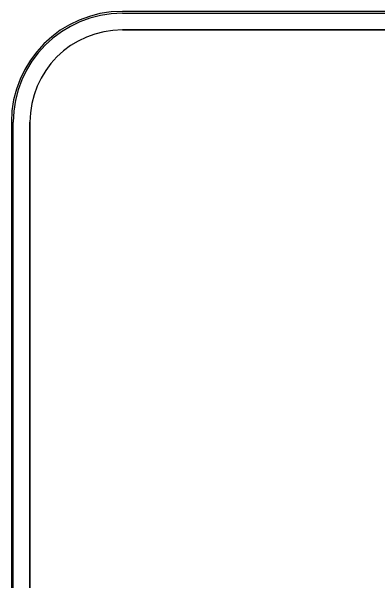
# Model space of a CAD drawing. Extents: x 1806251 to 1809821, y 414895 to 422886.
# Drawn here: x 1809676.576 to 1809676.972, y 415202.364 to 415202.981 of the extents above; entities that cross this region are included whole.
import ezdxf

# ---------------------------------------------------------------- set-up
doc = ezdxf.new("R2010")
doc.units = 0
for name, color, linetype in [('GSBWFILL', 7, 'Continuous'), ('GSCOLORFILL', 7, 'Continuous'), ('GSOUTLINE', 7, 'Continuous')]:
    doc.layers.add(name, color=color, linetype=linetype)

msp = doc.modelspace()

# ---------------------------------------------------------------- linework, layer by layer
at = {"layer": 'GSBWFILL'}
for p, q in [((1809678.4955, 415202.9805), (1809676.6955, 415202.9805)), ((1809676.6955, 415202.9605), (1809678.4955, 415202.9605)), ((1809676.5755, 415202.8605), (1809676.5755, 415201.9005)), ((1809676.5955, 415201.9005), (1809676.5955, 415202.8605))]:
    msp.add_line(p, q, dxfattribs=at)
for radius in [0.12, 0.1]:
    msp.add_arc((1809676.6955, 415202.8605), radius, 90, 180, dxfattribs=at)
at = {"layer": 'GSCOLORFILL'}
for p, q in [((1809678.4955, 415202.9805), (1809676.6955, 415202.9805)), ((1809678.4955, 415202.9805), (1809676.6955, 415202.9805)), ((1809678.4955, 415202.9805), (1809676.6955, 415202.9805)), ((1809676.6955, 415202.9785), (1809678.4955, 415202.9785)), ((1809676.6955, 415202.9605), (1809678.4955, 415202.9605)), ((1809676.5755, 415202.8605), (1809676.5755, 415201.9005)), ((1809676.5755, 415202.8605), (1809676.5755, 415201.9005)), ((1809676.5755, 415202.8605), (1809676.5755, 415201.9005)), ((1809676.5775, 415201.9005), (1809676.5775, 415202.8605)), ((1809676.5955, 415201.9005), (1809676.5955, 415202.8605))]:
    msp.add_line(p, q, dxfattribs=at)
for radius in [0.12, 0.12, 0.12, 0.118, 0.1]:
    msp.add_arc((1809676.6955, 415202.8605), radius, 90, 180, dxfattribs=at)
at = {"layer": 'GSOUTLINE'}
for p, q in [((1809678.4955, 415202.9805), (1809676.6955, 415202.9805)), ((1809678.4955, 415202.9605), (1809676.6955, 415202.9605)), ((1809676.5755, 415202.8605), (1809676.5755, 415201.9005)), ((1809676.5955, 415202.8605), (1809676.5955, 415201.9005))]:
    msp.add_line(p, q, dxfattribs=at)
for radius in [0.12, 0.1]:
    msp.add_arc((1809676.6955, 415202.8605), radius, 90, 180, dxfattribs=at)

doc.saveas('drawing.dxf')
